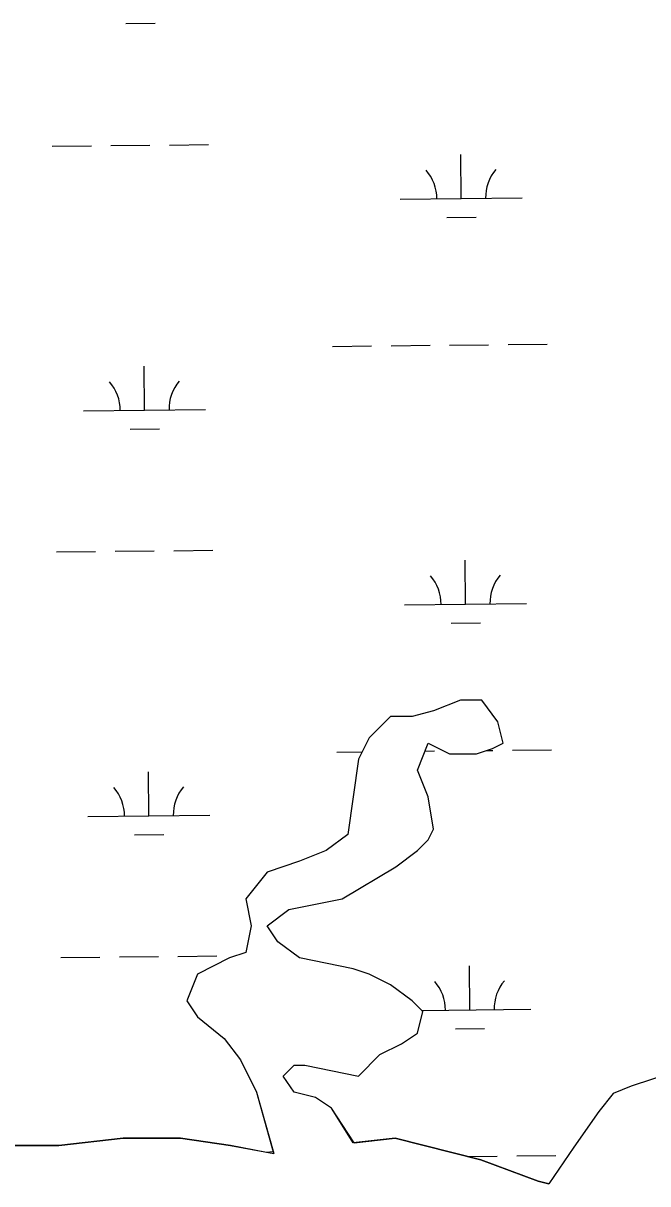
# Model space of a CAD drawing. Extents: x 3734862 to 3772949, y 391520 to 417239.
# Drawn here: x 3763671 to 3764183, y 413112 to 414064 of the extents above; entities that cross this region are included whole.
import ezdxf

# ---------------------------------------------------------------- set-up
doc = ezdxf.new("R2010")
doc.units = 0
doc.layers.add('V-TOPO-SHOR', color=7, linetype='Continuous')
doc.layers.add('V-WETL-SWMP', color=7, linetype='Continuous')

msp = doc.modelspace()

# ---------------------------------------------------------------- linework, layer by layer
at = {"layer": 'V-TOPO-SHOR'}
for p, q in [((3764029.72, 413508.71), (3764007.72, 413499.9)), ((3764047.31, 413508.71), (3764029.72, 413508.71)), ((3764060.51, 413491.1), (3764047.31, 413508.71)), ((3763972.53, 413495.5), (3763954.93, 413477.89)), ((3763990.12, 413495.5), (3763972.53, 413495.5)), ((3764007.72, 413499.9), (3763990.12, 413495.5)), ((3764064.91, 413473.49), (3764060.51, 413491.1)), ((3763954.93, 413477.89), (3763946.13, 413460.28)), ((3763994.52, 413451.48), (3764003.32, 413473.49)), ((3764003.32, 413473.49), (3764020.92, 413464.68)), ((3764042.91, 413464.68), (3764056.11, 413469.09)), ((3764056.11, 413469.09), (3764064.91, 413473.49)), ((3763946.13, 413460.28), (3763937.33, 413398.65)), ((3764020.92, 413464.68), (3764042.91, 413464.68)), ((3764003.32, 413429.47), (3763994.52, 413451.48)), ((3764007.72, 413403.05), (3764003.32, 413429.47)), ((3763937.33, 413398.65), (3763919.74, 413385.44)), ((3764003.32, 413394.25), (3764007.72, 413403.05)), ((3763994.52, 413385.44), (3764003.32, 413394.25)), ((3763919.74, 413385.44), (3763897.74, 413376.64)), ((3763976.93, 413372.23), (3763994.52, 413385.44)), ((3763897.74, 413376.64), (3763871.35, 413367.83)), ((3763932.93, 413345.82), (3763976.93, 413372.23)), ((3763871.35, 413367.83), (3763853.75, 413345.82)), ((3763853.75, 413345.82), (3763858.15, 413323.81)), ((3763888.94, 413337.02), (3763932.93, 413345.82)), ((3763871.35, 413323.81), (3763888.94, 413337.02)), ((3763858.15, 413323.81), (3763853.75, 413301.8)), ((3763880.15, 413310.6), (3763871.35, 413323.81)), ((3763897.74, 413297.39), (3763880.15, 413310.6)), ((3763840.55, 413297.39), (3763814.16, 413284.19)), ((3763853.75, 413301.8), (3763840.55, 413297.39)), ((3763941.73, 413288.59), (3763897.74, 413297.39)), ((3763814.16, 413284.19), (3763805.36, 413262.18)), ((3763954.93, 413284.19), (3763941.73, 413288.59)), ((3763972.53, 413275.38), (3763954.93, 413284.19)), ((3763990.12, 413262.18), (3763972.53, 413275.38)), ((3763805.36, 413262.18), (3763814.16, 413248.97)), ((3763998.92, 413253.37), (3763990.12, 413262.18)), ((3763814.16, 413248.97), (3763836.15, 413231.36)), ((3763994.52, 413235.76), (3763998.92, 413253.37)), ((3763836.15, 413231.36), (3763849.35, 413213.75)), ((3763963.73, 413218.15), (3763981.33, 413226.96)), ((3763981.33, 413226.96), (3763994.52, 413235.76)), ((3763946.13, 413200.54), (3763963.73, 413218.15)), ((3763849.35, 413213.75), (3763862.55, 413187.34)), ((3763884.54, 413200.54), (3763893.34, 413209.35)), ((3763893.34, 413209.35), (3763902.14, 413209.35)), ((3763902.14, 413209.35), (3763946.13, 413200.54)), ((3763893.34, 413187.34), (3763884.54, 413200.54)), ((3764204.96, 413203.86), (3764169.77, 413192.12)), ((3764169.77, 413192.12), (3764155.1, 413186.25)), ((3763862.55, 413187.34), (3763876.65, 413136.91)), ((3763910.94, 413182.93), (3763893.34, 413187.34)), ((3763924.14, 413174.13), (3763910.94, 413182.93)), ((3764155.1, 413186.25), (3764143.37, 413171.58)), ((3763942.55, 413145.82), (3763924.14, 413174.13)), ((3764143.37, 413171.58), (3764122.85, 413142.24)), ((3763659.53, 413143.69), (3763700.58, 413143.69)), ((3763700.58, 413143.69), (3763753.36, 413149.56)), ((3763753.36, 413149.56), (3763800.28, 413149.56)), ((3763800.28, 413149.56), (3763841.33, 413143.69)), ((3763841.33, 413143.69), (3763876.65, 413136.91)), ((3763942.55, 413145.82), (3763976.22, 413149.56)), ((3763976.22, 413149.56), (3764046.6, 413131.96)), ((3764122.85, 413142.24), (3764102.15, 413112.19)), ((3764046.6, 413131.96), (3764093.52, 413114.35)), ((3764093.52, 413114.35), (3764102.15, 413112.19))]:
    msp.add_line(p, q, dxfattribs=at)
at = {"layer": 'V-WETL-SWMP'}
for p, q in [((3763755.49, 414063.64), (3763779.48, 414063.89)), ((3763695.14, 413962.99), (3763727.14, 413963.33)), ((3763743.14, 413963.5), (3763775.13, 413963.84)), ((3763791.13, 413964.01), (3763823.13, 413964.34)), ((3764030.45, 413920.1), (3764030.07, 413956.1)), ((3763980.46, 413919.57), (3764080.45, 413920.63)), ((3764018.62, 413904.54), (3764042.62, 413904.8)), ((3763924.88, 413798.91), (3763956.88, 413799.25)), ((3763972.88, 413799.42), (3764004.88, 413799.75)), ((3764020.88, 413799.92), (3764052.88, 413800.26)), ((3764068.88, 413800.43), (3764100.87, 413800.77)), ((3763770.84, 413746.54), (3763770.46, 413782.53)), ((3763720.84, 413746.01), (3763820.83, 413747.06)), ((3763759, 413730.98), (3763783, 413731.23)), ((3763698.65, 413630.34), (3763730.65, 413630.67)), ((3763746.65, 413630.84), (3763778.65, 413631.18)), ((3763794.65, 413631.35), (3763826.64, 413631.69)), ((3764033.97, 413587.44), (3764033.59, 413623.44)), ((3763983.97, 413586.92), (3764083.96, 413587.97)), ((3764022.13, 413571.89), (3764046.13, 413572.14)), ((3764029.72, 413508.71), (3764007.72, 413499.9)), ((3764047.31, 413508.71), (3764029.72, 413508.71)), ((3764060.51, 413491.1), (3764047.31, 413508.71)), ((3763972.53, 413495.5), (3763954.93, 413477.89)), ((3763990.12, 413495.5), (3763972.53, 413495.5)), ((3764007.72, 413499.9), (3763990.12, 413495.5)), ((3764064.91, 413473.49), (3764060.51, 413491.1)), ((3763954.93, 413477.89), (3763946.13, 413460.28)), ((3763928.4, 413466.25), (3763949.23, 413466.47)), ((3763994.52, 413451.48), (3764003.32, 413473.49)), ((3764000.73, 413467.02), (3764008.39, 413467.1)), ((3764003.32, 413473.49), (3764020.92, 413464.68)), ((3764042.91, 413464.68), (3764056.11, 413469.09)), ((3764051.51, 413467.55), (3764056.39, 413467.6)), ((3764056.11, 413469.09), (3764064.91, 413473.49)), ((3764072.39, 413467.77), (3764104.39, 413468.11)), ((3763946.13, 413460.28), (3763937.33, 413398.65)), ((3764020.92, 413464.68), (3764042.91, 413464.68)), ((3763774.35, 413413.88), (3763773.97, 413449.88)), ((3764003.32, 413429.47), (3763994.52, 413451.48)), ((3764007.72, 413403.05), (3764003.32, 413429.47)), ((3763724.35, 413413.35), (3763824.35, 413414.41)), ((3763762.51, 413398.32), (3763786.51, 413398.58)), ((3763937.33, 413398.65), (3763919.74, 413385.44)), ((3764003.32, 413394.25), (3764007.72, 413403.05)), ((3763994.52, 413385.44), (3764003.32, 413394.25)), ((3763919.74, 413385.44), (3763897.74, 413376.64)), ((3763976.93, 413372.23), (3763994.52, 413385.44)), ((3763897.74, 413376.64), (3763871.35, 413367.83)), ((3763932.93, 413345.82), (3763976.93, 413372.23)), ((3763871.35, 413367.83), (3763853.75, 413345.82)), ((3763853.75, 413345.82), (3763858.15, 413323.81)), ((3763888.94, 413337.02), (3763932.93, 413345.82)), ((3763871.35, 413323.81), (3763888.94, 413337.02)), ((3763858.15, 413323.81), (3763853.75, 413301.8)), ((3763880.15, 413310.6), (3763871.35, 413323.81)), ((3763897.74, 413297.39), (3763880.15, 413310.6)), ((3763702.17, 413297.68), (3763734.16, 413298.02)), ((3763750.16, 413298.19), (3763782.16, 413298.52)), ((3763798.16, 413298.69), (3763830.16, 413299.03)), ((3763840.55, 413297.39), (3763814.16, 413284.19)), ((3763853.75, 413301.8), (3763840.55, 413297.39)), ((3763941.73, 413288.59), (3763897.74, 413297.39)), ((3763814.16, 413284.19), (3763805.36, 413262.18)), ((3763954.93, 413284.19), (3763941.73, 413288.59)), ((3763972.53, 413275.38), (3763954.93, 413284.19)), ((3764037.48, 413254.79), (3764037.1, 413290.79)), ((3763990.12, 413262.18), (3763972.53, 413275.38)), ((3763805.36, 413262.18), (3763814.16, 413248.97)), ((3763998.92, 413253.37), (3763990.12, 413262.18)), ((3763814.16, 413248.97), (3763836.15, 413231.36)), ((3763994.52, 413235.76), (3763998.92, 413253.37)), ((3763997.93, 413254.37), (3764087.48, 413255.32)), ((3764025.64, 413239.23), (3764049.64, 413239.48)), ((3763836.15, 413231.36), (3763849.35, 413213.75)), ((3763963.73, 413218.15), (3763981.33, 413226.96)), ((3763981.33, 413226.96), (3763994.52, 413235.76)), ((3763946.13, 413200.54), (3763963.73, 413218.15)), ((3763849.35, 413213.75), (3763862.55, 413187.34)), ((3763884.54, 413200.54), (3763893.34, 413209.35)), ((3763893.34, 413209.35), (3763902.14, 413209.35)), ((3763902.14, 413209.35), (3763946.13, 413200.54)), ((3763893.34, 413187.34), (3763884.54, 413200.54)), ((3764204.96, 413203.86), (3764169.77, 413192.12)), ((3764169.77, 413192.12), (3764155.1, 413186.25)), ((3763862.55, 413187.34), (3763876.29, 413138.45)), ((3763910.94, 413182.93), (3763893.34, 413187.34)), ((3763924.14, 413174.13), (3763910.94, 413182.93)), ((3764155.1, 413186.25), (3764143.37, 413171.58)), ((3763941.95, 413145.75), (3763924.14, 413174.13)), ((3764143.37, 413171.58), (3764122.85, 413142.24)), ((3763700.58, 413143.69), (3763659.53, 413143.69)), ((3763753.36, 413149.56), (3763700.58, 413143.69)), ((3763800.28, 413149.56), (3763753.36, 413149.56)), ((3763841.33, 413143.69), (3763800.28, 413149.56)), ((3763870.66, 413137.83), (3763841.33, 413143.69)), ((3763976.23, 413149.56), (3763941.95, 413145.75)), ((3764046.6, 413131.96), (3763976.23, 413149.56)), ((3764122.85, 413142.24), (3764102.15, 413112.19)), ((3763876.29, 413138.45), (3763870.66, 413137.83)), ((3764035.67, 413134.69), (3764059.9, 413134.95)), ((3764093.52, 413114.35), (3764046.6, 413131.96)), ((3764075.9, 413135.12), (3764107.9, 413135.45)), ((3764102.15, 413112.19), (3764093.52, 413114.35))]:
    msp.add_line(p, q, dxfattribs=at)
for centre, start, end in [((3763975.21, 413919.99), 359.83336, 41.37702), ((3764085.69, 413921.16), 139.83336, 181.37702), ((3763715.59, 413746.43), 359.83336, 41.37702), ((3763826.07, 413747.59), 139.83336, 181.37702), ((3763978.72, 413587.34), 359.83336, 41.37702), ((3764089.2, 413588.5), 139.83336, 181.37702), ((3763719.11, 413413.77), 359.83336, 41.37702), ((3763829.58, 413414.94), 139.83336, 181.37702), ((3763982.24, 413254.68), 359.83336, 41.37702), ((3764092.72, 413255.85), 139.83336, 181.37702)]:
    msp.add_arc(centre, 35.25, start, end, dxfattribs=at)

doc.saveas('drawing.dxf')
